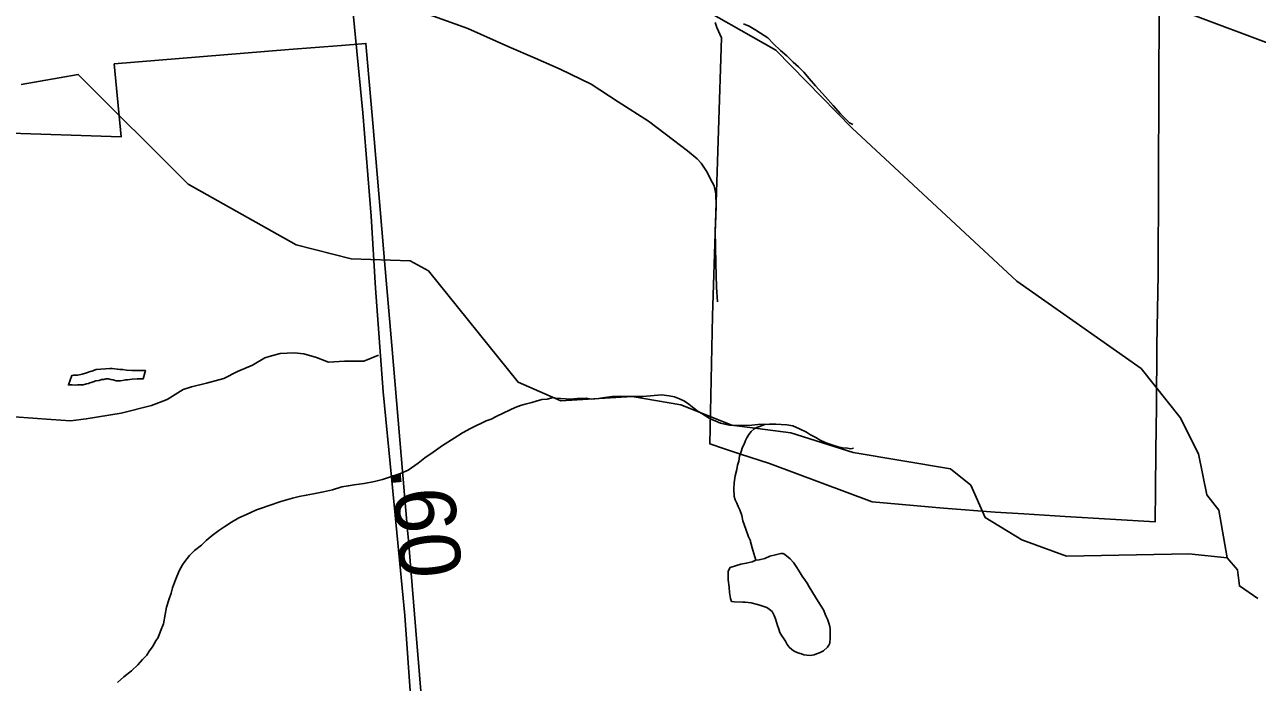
# Model space of a CAD drawing. Extents: x 2001466 to 31450019, y -30647475 to 847247.
# Drawn here: x 2071024 to 2076073, y 663620 to 666314 of the extents above; entities that cross this region are included whole.
import ezdxf

# ---------------------------------------------------------------- set-up
doc = ezdxf.new("R2010")
doc.units = 0
for name, color, linetype in [('Exist Boundary Political City Limit New', 7, 'Continuous'), ('Exist Hydrographic Creek Single Shore', 7, 'Continuous'), ('Exist Hydrographic Misc Water Feature', 7, 'Continuous'), ('Exist Road Non-System Type 51', 7, 'Continuous'), ('Exist Road Primary NC Attributed', 7, 'Continuous'), ('Exist Road Primary NC Service Mileage Hundredths English Label', 7, 'Continuous'), ('Exist Road Secondary Type 51 Attributed', 7, 'Continuous'), ('Map Preparation Boundary City Limit Buffer Line', 7, 'Continuous')]:
    doc.layers.add(name, color=color, linetype=linetype)

msp = doc.modelspace()

# ---------------------------------------------------------------- linework, layer by layer
at = {"layer": 'Exist Boundary Political City Limit New'}
for points in [[(2075671, 666375.7), (2075669.2, 666052.7), (2075667.9, 665680.8), (2075666.9, 665289.7), (2075661.1, 665000), (2075660, 664749.6), (2075658.2, 664567.9), (2075656.8, 664408.1), (2075655.1, 664277.7), (2075286.8, 664299), (2075116.9, 664309.9), (2075000, 664317.4), (2074787.4, 664333), (2074495.6, 664359.6), (2074075, 664515.8), (2073956.6, 664555), (2073890.5, 664576.4), (2073830.8, 664596.7), (2073841.6, 665121.5), (2073878.6, 666259.2), (2073859.1, 666302.2), (2073852.5, 666322.2)], [(2070926.2, 665870.1), (2071419.1, 665853.6), (2071390.9, 666152.6), (2072105.6, 666211.6), (2072322.1, 666229), (2072422, 666236.7), (2072449.5, 665910.8), (2072492.2, 665411.9), (2072495.2, 665378.2), (2072527.6, 665000), (2072591.6, 664243.4), (2072595.9, 664200.2), (2072626.9, 663832), (2072656.1, 663469.2)]]:
    msp.add_lwpolyline(points, dxfattribs=at)
at = {"layer": 'Exist Hydrographic Creek Single Shore'}
for points in [[(2074413.9, 665890.3), (2074101.2, 666208.7), (2073725.1, 666423.1), (2073475.2, 666723.4), (2073258.2, 666888.5), (2072908.2, 666954.7), (2072733.1, 667056.7), (2072674.3, 667120.2), (2072657.2, 667271.5), (2072432.1, 667413.9), (2072390.3, 667486.9), (2072389.2, 668152.9), (2072297.2, 668213.8), (2071939.1, 668329.4), (2071797.2, 668460.2), (2071613.3, 668893.7), (2071596.3, 669035.2), (2071504.2, 669253.6)], [(2074417.4, 664560.7), (2074162.1, 664642.5), (2073920.1, 664673.7), (2073712, 664756.7), (2073512.1, 664790.3), (2073220.1, 664773.2), (2073045, 664849), (2072678.1, 665305.9), (2072603.1, 665346.8), (2072361.1, 665354.9), (2072136.2, 665412), (2071694.1, 665660.5), (2071243.2, 666109.3), (2071010, 666068.1)], [(2075950, 664130.5), (2075916.1, 664324.8), (2075866.1, 664388.1), (2075832.1, 664556.1), (2075757, 664705.2), (2075598.1, 664905.3), (2075088.1, 665263.4), (2074413.9, 665890.3)], [(2075950, 664130.5), (2075792.1, 664146.8), (2075292.2, 664137.3), (2075108, 664203.4), (2074958.1, 664295), (2074899.1, 664427.4), (2074816, 664494.8), (2074417.4, 664560.7)], [(2076075, 663963.9), (2076000, 664014.6), (2075992, 664080.4), (2075950, 664130.5)]]:
    msp.add_lwpolyline(points, dxfattribs=at)
at = {"layer": 'Exist Hydrographic Misc Water Feature'}
for points in [[(2073967.9, 666317.4), (2073991.7, 666307.3), (2074019.6, 666291.3), (2074037.6, 666279.3), (2074053.4, 666269.6), (2074067.6, 666259.3), (2074091.6, 666235.4), (2074119.7, 666207.6), (2074145.7, 666185.4), (2074172, 666159.5), (2074194.1, 666141.6), (2074215.8, 666119.6), (2074238, 666093.6), (2074264, 666063.7), (2074304, 666017.9), (2074336.2, 665982.2), (2074366.3, 665948), (2074402.4, 665912.1), (2074416.4, 665904.3)], [(2071316.6, 664900.6), (2071336.5, 664902.8), (2071354.7, 664904.5), (2071372.6, 664904.7), (2071382.8, 664904.7), (2071402.9, 664902.9), (2071414.8, 664900.7), (2071426.7, 664900.9), (2071440.5, 664898.8), (2071462.8, 664897.1), (2071472.4, 664896.8), (2071487, 664897.1), (2071495, 664897.1), (2071512.4, 664897.2), (2071518.8, 664897.1), (2071508.9, 664862.9), (2071484.7, 664862.9), (2071464.9, 664861.1), (2071455, 664860.9), (2071444.8, 664858.8), (2071436.8, 664858.8), (2071431, 664856.9), (2071417.1, 664854.9), (2071408.9, 664854.9), (2071402.9, 664855), (2071398.6, 664854.9), (2071394.7, 664856.7), (2071386.9, 664858.7), (2071376.7, 664860.6), (2071366.8, 664862.5), (2071356.8, 664862.8), (2071348.8, 664860.8), (2071339, 664860.7), (2071328.9, 664856.5), (2071315, 664854.6), (2071304.9, 664850.8), (2071296.9, 664848.4), (2071290.6, 664846.5), (2071284.8, 664844.5), (2071276.8, 664842.5), (2071262.9, 664838.5), (2071250.6, 664838.4), (2071240.9, 664838.6), (2071230.7, 664836.5), (2071218.8, 664838.3), (2071206.9, 664838.5), (2071203, 664838.3), (2071216.9, 664876.3), (2071224.9, 664878.4), (2071241.1, 664878.4), (2071258.8, 664882.6), (2071272.7, 664886.5), (2071284.8, 664890.4), (2071292.8, 664892.4), (2071298.8, 664894.8), (2071316.6, 664900.6)], [(2072635.3, 664517), (2072663.4, 664539.1), (2072697, 664563.2), (2072734.9, 664589.5), (2072782.9, 664619.5), (2072816.8, 664641.6), (2072850.8, 664659.5), (2072875, 664671.7), (2072894.9, 664681.7), (2072914.8, 664691.6), (2072934.5, 664697.6), (2072958.7, 664709.7), (2072984.5, 664722), (2073012.8, 664736), (2073032.7, 664745.9), (2073054.4, 664754), (2073074.5, 664759.9), (2073100.8, 664766), (2073118.6, 664771.8), (2073142.6, 664777.9), (2073164.5, 664779.9), (2073188.5, 664786)], [(2073188.5, 664786), (2073198.6, 664784.1), (2073260.3, 664780.4), (2073286.5, 664782.1), (2073304.4, 664782.2), (2073324.3, 664784.5), (2073346.2, 664780.3), (2073374.7, 664782.5), (2073400.3, 664786.7), (2073432.5, 664790.4), (2073466.4, 664792.5), (2073502.7, 664790.7), (2073538.3, 664791), (2073556.2, 664790.7), (2073602.3, 664795.1), (2073632.5, 664797), (2073664.4, 664793), (2073686.4, 664789.2), (2073706.3, 664781), (2073726.4, 664771), (2073744.4, 664759.4), (2073764.7, 664743.3), (2073782.4, 664729.3), (2073798.3, 664721.2), (2073812.5, 664711.3), (2073832.6, 664699.3), (2073854.7, 664689.5), (2073874.6, 664681.6), (2073892.7, 664677.7), (2073910.7, 664673.3), (2073928.6, 664671.4), (2073952.3, 664671.5), (2073972.4, 664671.7), (2074002.6, 664673.6), (2074028.8, 664675.7), (2074048.7, 664677.6), (2074056.5, 664676)], [(2073965.3, 664281.8), (2073961.4, 664303.9), (2073953, 664325.8), (2073947.2, 664339.6), (2073941.1, 664353.6), (2073934.9, 664367.5), (2073930.8, 664381.5), (2073929.2, 664411.8), (2073930.8, 664437.4), (2073934.7, 664465.6), (2073940.7, 664491.5), (2073944.5, 664509.6), (2073948.9, 664525.6), (2073952.8, 664545.7), (2073958.5, 664565.4), (2073964.6, 664583.6), (2073970.8, 664595.6), (2073976.5, 664609.8), (2073982.7, 664621.4), (2073990.7, 664635.6), (2074000.3, 664647.6), (2074012.6, 664657.9), (2074022.5, 664663.7), (2074056.5, 664676)], [(2074056.5, 664676), (2074074.6, 664677.7), (2074100.6, 664677.8), (2074122.3, 664675.7), (2074146.7, 664674.1), (2074170.7, 664670), (2074198.4, 664658.1), (2074226.3, 664644.1), (2074242.5, 664634), (2074264.6, 664622.1), (2074282.7, 664612.1), (2074302.6, 664602.2), (2074318.6, 664596.1), (2074338.5, 664590.3), (2074356.5, 664584.3), (2074374.5, 664580.3), (2074394.6, 664578.5), (2074408.8, 664576.3), (2074418.6, 664578.5)], [(2071404.8, 663618.9), (2071430.8, 663642.9), (2071461, 663667.2), (2071487, 663691.2), (2071506.9, 663713.4), (2071524.7, 663731.3), (2071534.6, 663747.3), (2071546.9, 663765.3), (2071560.6, 663789.2), (2071570.7, 663803.5), (2071580.5, 663829.2), (2071592.8, 663859.3), (2071598.8, 663897.4), (2071604.5, 663927.3), (2071614.7, 663957.4), (2071624.4, 663985.5), (2071630.1, 664007.4), (2071642.2, 664039.2), (2071656.4, 664077.2), (2071670.1, 664101.5), (2071680.2, 664115.4), (2071699.8, 664139.6), (2071719.7, 664159.7), (2071748, 664181.7), (2071767.9, 664201.5), (2071791.7, 664221.8), (2071819.8, 664241.9), (2071843.6, 664257.7), (2071871.7, 664275.8), (2071901.6, 664294), (2071932, 664308), (2071973.6, 664326), (2071993.7, 664333.9), (2072025.5, 664344.1), (2072073.7, 664359.9), (2072121.4, 664374.2), (2072147.7, 664380.4), (2072177.6, 664386.4), (2072207.3, 664392.4), (2072247.5, 664400.5), (2072285.3, 664408.6), (2072323.4, 664420.6), (2072349.2, 664424.5), (2072373.2, 664428.9), (2072415.1, 664434.7), (2072457.3, 664443), (2072489.3, 664451.1), (2072523.1, 664461), (2072562.9, 664475.2), (2072595.5, 664489), (2072635.3, 664517)], [(2074019.4, 664119.8), (2074007.3, 664161.8), (2073997.2, 664195.8), (2073997.5, 664199.8), (2073989.5, 664215.6), (2073977.6, 664247.9), (2073965.3, 664281.8)], [(2074019.4, 664119.8), (2074033.3, 664121.8), (2074055.7, 664127.7), (2074075.8, 664136.1), (2074099.4, 664142.2), (2074121.5, 664148.2), (2074129.5, 664148.2), (2074133.4, 664146), (2074145.3, 664138.1), (2074159.4, 664126.2), (2074173.4, 664110.3), (2074187.5, 664090.3), (2074201.3, 664068.3), (2074209.5, 664054.1), (2074219.5, 664040.4), (2074231.4, 664022.4), (2074233.9, 664018.4), (2074267.7, 663962.1), (2074283.9, 663936.2), (2074295.8, 663916.5), (2074305.8, 663892.3), (2074312, 663878.4), (2074317.9, 663862.5), (2074321.8, 663848.5), (2074324.1, 663838.4), (2074324.1, 663820.6), (2074323.9, 663812.5), (2074324.1, 663802.3), (2074322, 663780.4), (2074318.2, 663772.4), (2074312.2, 663764.4), (2074296.4, 663748.5), (2074280, 663740.5), (2074267.9, 663736.2), (2074257.9, 663732.5), (2074241.9, 663730.4), (2074228.3, 663730.5), (2074216.2, 663732.3), (2074206.4, 663736.2), (2074190.4, 663740.3), (2074176.5, 663748.1), (2074166.4, 663754.1), (2074156.2, 663764.1), (2074148, 663774.3), (2074140.2, 663788), (2074132, 663800.2), (2074126, 663810), (2074118, 663824.2), (2074112.1, 663842.1), (2074108, 663852.1), (2074104.3, 663866.1), (2074099.8, 663880.1), (2074094, 663894), (2074085.6, 663909.8), (2074074.1, 663920.1), (2074064.1, 663926.1), (2074048.1, 663931.8), (2074036, 663936), (2074020, 663940), (2073999.9, 663946), (2073975.9, 663948), (2073965.7, 663947.9), (2073932, 663949.8), (2073919.9, 663951.6), (2073915.6, 663963.6), (2073911.5, 663987.7), (2073909.7, 664009.5), (2073905.8, 664039.7), (2073905.4, 664075.5), (2073913.8, 664089.6), (2073957.3, 664103.7), (2073979.6, 664107.6), (2074003.6, 664113.7), (2074019.4, 664119.8)]]:
    msp.add_lwpolyline(points, dxfattribs=at)
at = {"layer": 'Exist Road Non-System Type 51'}
for points in [[(2072374, 666447), (2072564.8, 666389.2), (2072698, 666348.5), (2072838.9, 666297.6), (2073007.4, 666222.2), (2073114.5, 666176), (2073217.6, 666131.9), (2073344.3, 666069.3), (2073454.8, 665997.1), (2073579.2, 665918.6), (2073681.6, 665840.5), (2073738.8, 665797.3), (2073778.1, 665764.5), (2073795.7, 665746.2), (2073819, 665709.7), (2073832.4, 665683.4), (2073847.8, 665653.1), (2073855.2, 665621), (2073856.2, 665571), (2073855.3, 665531), (2073852.1, 665469), (2073855.3, 665335), (2073857.4, 665238.9), (2073862.2, 665178.8)], [(2070982.6, 664707.3), (2071132.3, 664696.3), (2071212.2, 664690.6), (2071276.4, 664699.3), (2071418.9, 664722.4), (2071543.5, 664753.9), (2071608, 664778.6), (2071672.8, 664819.3), (2071707.1, 664830.6), (2071769.4, 664845.3), (2071839.8, 664863.9), (2071896.3, 664892.7), (2071956.9, 664919.5), (2072007.5, 664948.5), (2072025.6, 664954.1), (2072069.9, 664967.2), (2072127.9, 664970), (2072167.8, 664965.2), (2072219.5, 664950.2), (2072269.1, 664931.2), (2072334.4, 664935.3), (2072368.6, 664935.3), (2072412.8, 664935.3), (2072473.2, 664959.4)]]:
    msp.add_lwpolyline(points, dxfattribs=at)
at = {"layer": 'Exist Road Primary NC Attributed'}
msp.add_lwpolyline([(2072654.7, 663075.1), (2072606, 663547.5), (2072581.4, 663894.1), (2072527, 664460.7), (2072493, 664810.4), (2072461.6, 665234.6), (2072443.3, 665528.9), (2072409.8, 665952), (2072360.6, 666458.8), (2072337.6, 666747.9), (2072310.4, 666980.4), (2072296.8, 667169.9)], dxfattribs=at)
at = {"layer": 'Exist Road Secondary Type 51 Attributed'}
msp.add_lwpolyline([(2073436.2, 667021.1), (2073716.5, 666918.6), (2074071.1, 666795), (2074351.3, 666734.8), (2074715.5, 666669.3), (2075150.9, 666585.9), (2075311.3, 666534.1), (2075548.3, 666451.7), (2076219.6, 666199.3), (2076839.7, 665952.1), (2077309.4, 665772.6), (2077600.7, 665668), (2077723.7, 665631), (2077909.4, 665595.1), (2078061.4, 665578.2), (2078262, 665567.7), (2078544.8, 665565.5), (2078747.5, 665555), (2078823.5, 665551.8)], dxfattribs=at)
at = {"layer": 'Map Preparation Boundary City Limit Buffer Line'}
for points in [[(2075671, 666375.7), (2075669.2, 666052.7), (2075667.9, 665680.8), (2075666.9, 665289.7), (2075661.1, 665000), (2075660, 664749.6), (2075658.2, 664567.9), (2075656.8, 664408.1), (2075655.1, 664277.7), (2075286.8, 664299), (2075116.9, 664309.9), (2075000, 664317.4), (2074787.4, 664333), (2074495.6, 664359.6), (2074075, 664515.8), (2073956.6, 664555), (2073890.5, 664576.4), (2073830.8, 664596.7), (2073841.6, 665121.5), (2073878.6, 666259.2), (2073859.1, 666302.2), (2073852.5, 666322.2)], [(2070926.2, 665870.1), (2071419.1, 665853.6), (2071390.9, 666152.6), (2072105.6, 666211.6), (2072322.1, 666229), (2072422, 666236.7), (2072449.5, 665910.8), (2072492.2, 665411.9), (2072495.2, 665378.2), (2072527.6, 665000), (2072591.6, 664243.4), (2072595.9, 664200.2), (2072626.9, 663832), (2072656.1, 663469.2)]]:
    msp.add_lwpolyline(points, dxfattribs=at)

# ---------------------------------------------------------------- texts
at = {"layer": 'Exist Road Primary NC Service Mileage Hundredths English Label'}
msp.add_text('.60', height=250, rotation=275.4866, dxfattribs=at).set_placement((2072523.3, 664498.9))

doc.saveas('drawing.dxf')
